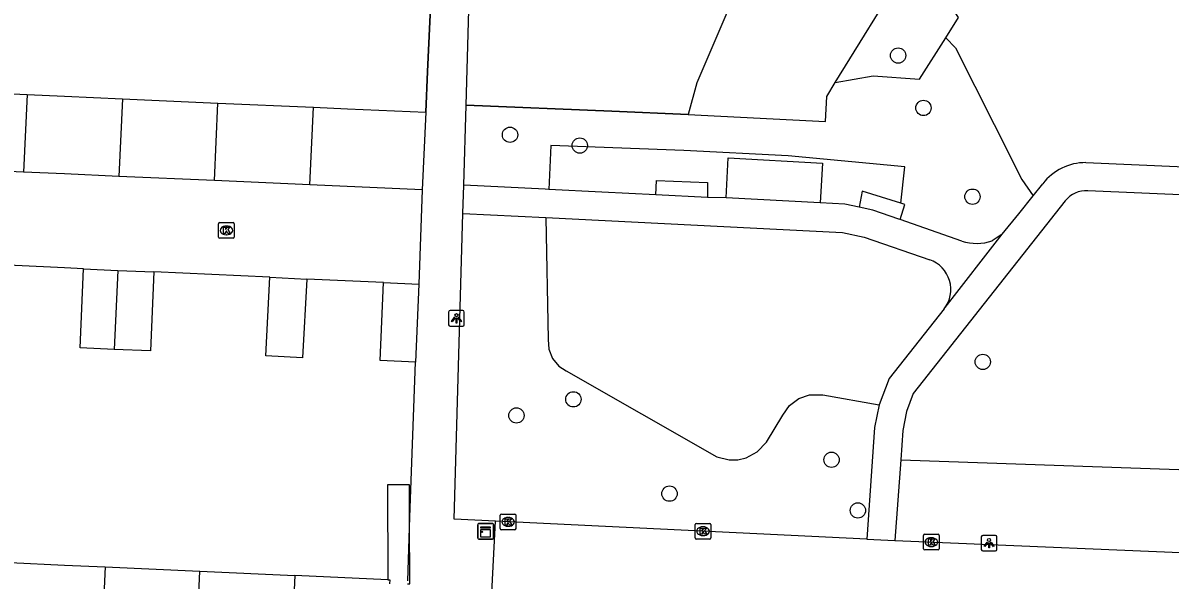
# Model space of a CAD drawing. Extents: x 161355 to 162026, y 386504 to 387459.
# Drawn here: x 161497.3 to 161570.5, y 386757 to 386792.5 of the extents above; entities that cross this region are included whole.
import ezdxf

# ---------------------------------------------------------------- set-up
doc = ezdxf.new("R2010")
doc.units = 0
for name, color, linetype in [('IMGEO_Boom', 7, 'Continuous'), ('IMGEO_Groenvoorziening', 7, 'Continuous'), ('IMGEO_Kast', 7, 'Continuous'), ('IMGEO_Kolk', 7, 'Continuous'), ('IMGEO_Lichtpunt', 7, 'Continuous'), ('IMGEO_Muur', 7, 'Continuous'), ('IMGEO_Pand', 7, 'Continuous'), ('IMGEO_Rijbaan_lokaal_open', 7, 'Continuous'), ('IMGEO_Voetpad_halfverhard', 7, 'Continuous'), ('IMGEO_Voetpad_open', 7, 'Continuous')]:
    doc.layers.add(name, color=color, linetype=linetype)

msp = doc.modelspace()

# ---------------------------------------------------------------- linework, layer by layer
at = {"layer": 'IMGEO_Boom'}
for centre in [(161553.167, 386790.442), (161554.781, 386787.096), (161528.413, 386785.383), (161532.864, 386784.7), (161557.908, 386781.436), (161558.567, 386770.897), (161532.454, 386768.506), (161528.823, 386767.477), (161548.919, 386764.649), (161538.585, 386762.488), (161550.598, 386761.418)]:
    msp.add_circle(centre, 0.489, dxfattribs=at)
at = {"layer": 'IMGEO_Groenvoorziening'}
for points in [[(161556.21, 386791.574), (161557.024, 386792.859), (161556.646, 386793.39)], [(161549.161, 386788.714), (161551.579, 386789.15), (161554.531, 386788.924), (161556.21, 386791.574)], [(161556.21, 386791.574), (161556.822, 386790.925), (161559.293, 386786.047), (161561.052, 386782.535), (161561.778, 386781.49)], [(161525.609, 386787.28), (161534.912, 386786.885), (161539.78, 386786.679)], [(161553.332, 386781.016), (161553.586, 386783.349), (161546.164, 386784.036), (161539.5, 386784.378), (161531.018, 386784.696), (161530.894, 386781.895)], [(161530.69, 386780.102), (161530.853, 386772.328), (161530.895, 386771.698), (161531.129, 386771.111), (161531.534, 386770.625), (161531.995, 386770.322), (161541.604, 386764.838), (161542.393, 386764.638), (161542.936, 386764.646), (161543.467, 386764.767), (161544.186, 386765.146), (161544.778, 386765.765), (161545.819, 386767.505), (161546.239, 386768.11), (161546.825, 386768.557), (161547.521, 386768.8), (161548.358, 386768.8), (161551.95, 386768.161)], [(161553.33, 386764.651), (161601.034, 386762.993), (161604.02, 386762.88)]]:
    msp.add_lwpolyline(points, dxfattribs=at)
at = {"layer": 'IMGEO_Kast'}
for p, q in [((161526.362, 386759.665), (161526.362, 386760.506)), ((161526.362, 386760.506), (161526.362, 386759.665)), ((161526.437, 386760.59), (161527.278, 386760.59)), ((161527.278, 386760.59), (161526.437, 386760.59)), ((161527.362, 386760.515), (161527.362, 386759.674)), ((161527.362, 386759.674), (161527.362, 386760.515)), ((161527.287, 386759.59), (161526.446, 386759.59)), ((161526.446, 386759.59), (161527.287, 386759.59))]:
    msp.add_line(p, q, dxfattribs=at)
for points in [[(161526.557, 386760.38), (161527.157, 386760.38), (161527.157, 386760.295), (161526.557, 386760.295), (161526.557, 386760.38)], [(161526.557, 386760.205), (161527.157, 386760.205), (161527.157, 386759.716), (161526.557, 386759.716), (161526.557, 386760.205)]]:
    msp.add_lwpolyline(points, dxfattribs=at)
msp.add_circle((161526.641, 386760.054), 0.0377, dxfattribs=at)
for centre, start, end in [((161526.44, 386760.512), 92.4484, 184.28452), ((161526.44, 386760.512), 92.4484, 184.28452), ((161527.284, 386760.512), 2.4484, 94.28452), ((161527.284, 386760.512), 2.4484, 94.28452), ((161526.44, 386759.668), 182.4484, 274.28452), ((161526.44, 386759.668), 182.4484, 274.28452), ((161527.284, 386759.668), 272.4484, 4.28452), ((161527.284, 386759.668), 272.4484, 4.28452)]:
    msp.add_arc(centre, 0.0779, start, end, dxfattribs=at)
at = {"layer": 'IMGEO_Kolk'}
for p, q in [((161509.828, 386778.857), (161509.828, 386779.709)), ((161509.903, 386779.783), (161510.755, 386779.783)), ((161510.316, 386779.563), (161510.341, 386779.563)), ((161510.829, 386779.709), (161510.829, 386778.857)), ((161510.755, 386778.783), (161509.903, 386778.783)), ((161510.339, 386779.003), (161510.314, 386779.003)), ((161527.794, 386760.262), (161527.794, 386761.114)), ((161527.869, 386761.188), (161528.721, 386761.188)), ((161528.282, 386760.968), (161528.307, 386760.968)), ((161528.795, 386761.114), (161528.795, 386760.262)), ((161528.721, 386760.188), (161527.869, 386760.188)), ((161528.305, 386760.408), (161528.28, 386760.408)), ((161540.224, 386759.667), (161540.224, 386760.519)), ((161540.299, 386760.593), (161541.151, 386760.593)), ((161540.712, 386760.373), (161540.737, 386760.373)), ((161541.225, 386760.519), (161541.225, 386759.667)), ((161541.151, 386759.593), (161540.299, 386759.593)), ((161540.735, 386759.813), (161540.71, 386759.813)), ((161554.787, 386758.97), (161554.787, 386759.822)), ((161554.862, 386759.896), (161555.714, 386759.896)), ((161555.275, 386759.676), (161555.3, 386759.676)), ((161555.788, 386759.822), (161555.788, 386758.97)), ((161555.714, 386758.896), (161554.862, 386758.896)), ((161555.298, 386759.116), (161555.273, 386759.116))]:
    msp.add_line(p, q, dxfattribs=at)
for points in [[(161509.828, 386778.857), (161509.828, 386779.709)], [(161509.903, 386779.783), (161510.755, 386779.783)], [(161510.149, 386779.483), (161510.272, 386779.483), (161510.272, 386779.332), (161510.402, 386779.483), (161510.566, 386779.483), (161510.42, 386779.332), (161510.573, 386779.083), (161510.421, 386779.083), (161510.336, 386779.247), (161510.272, 386779.18), (161510.272, 386779.083), (161510.149, 386779.083), (161510.149, 386779.483)], [(161510.829, 386779.709), (161510.829, 386778.857)], [(161510.755, 386778.783), (161509.903, 386778.783)], [(161527.794, 386760.262), (161527.794, 386761.114)], [(161527.869, 386761.188), (161528.721, 386761.188)], [(161528.115, 386760.888), (161528.238, 386760.888), (161528.238, 386760.737), (161528.368, 386760.888), (161528.532, 386760.888), (161528.386, 386760.737), (161528.539, 386760.488), (161528.387, 386760.488), (161528.302, 386760.652), (161528.238, 386760.585), (161528.238, 386760.488), (161528.115, 386760.488), (161528.115, 386760.888)], [(161528.795, 386761.114), (161528.795, 386760.262)], [(161528.721, 386760.188), (161527.869, 386760.188)], [(161540.224, 386759.667), (161540.224, 386760.519)], [(161540.299, 386760.593), (161541.151, 386760.593)], [(161540.545, 386760.293), (161540.668, 386760.293), (161540.668, 386760.142), (161540.798, 386760.293), (161540.962, 386760.293), (161540.816, 386760.142), (161540.969, 386759.893), (161540.817, 386759.893), (161540.732, 386760.057), (161540.668, 386759.99), (161540.668, 386759.893), (161540.545, 386759.893), (161540.545, 386760.293)], [(161541.225, 386760.519), (161541.225, 386759.667)], [(161541.151, 386759.593), (161540.299, 386759.593)], [(161554.787, 386758.97), (161554.787, 386759.822)], [(161554.862, 386759.896), (161555.714, 386759.896)], [(161555.108, 386759.596), (161555.231, 386759.596), (161555.231, 386759.445), (161555.361, 386759.596), (161555.525, 386759.596), (161555.379, 386759.445), (161555.532, 386759.196), (161555.38, 386759.196), (161555.295, 386759.36), (161555.231, 386759.293), (161555.231, 386759.196), (161555.108, 386759.196), (161555.108, 386759.596)], [(161555.788, 386759.822), (161555.788, 386758.97)], [(161555.714, 386758.896), (161554.862, 386758.896)]]:
    msp.add_lwpolyline(points, dxfattribs=at)
for centre, start, end in [((161509.905, 386779.707), 91.55205, 178.44795), ((161509.905, 386779.707), 91.55205, 178.44795), ((161510.753, 386779.707), 1.55205, 88.44795), ((161510.753, 386779.707), 1.55205, 88.44795), ((161509.905, 386778.859), 181.55205, 268.44795), ((161509.905, 386778.859), 181.55205, 268.44795), ((161510.753, 386778.859), 271.55205, 358.44795), ((161510.753, 386778.859), 271.55205, 358.44795), ((161527.871, 386761.112), 91.55205, 178.44795), ((161527.871, 386761.112), 91.55205, 178.44795), ((161528.719, 386761.112), 1.55205, 88.44795), ((161528.719, 386761.112), 1.55205, 88.44795), ((161527.871, 386760.264), 181.55205, 268.44795), ((161527.871, 386760.264), 181.55205, 268.44795), ((161528.719, 386760.264), 271.55205, 358.44795), ((161528.719, 386760.264), 271.55205, 358.44795), ((161540.301, 386760.517), 91.55205, 178.44795), ((161540.301, 386760.517), 91.55205, 178.44795), ((161541.149, 386760.517), 1.55205, 88.44795), ((161541.149, 386760.517), 1.55205, 88.44795), ((161540.301, 386759.669), 181.55205, 268.44795), ((161540.301, 386759.669), 181.55205, 268.44795), ((161541.149, 386759.669), 271.55205, 358.44795), ((161541.149, 386759.669), 271.55205, 358.44795), ((161554.864, 386759.82), 91.55205, 178.44795), ((161554.864, 386759.82), 91.55205, 178.44795), ((161555.712, 386759.82), 1.55205, 88.44795), ((161555.712, 386759.82), 1.55205, 88.44795), ((161554.864, 386758.972), 181.55205, 268.44795), ((161554.864, 386758.972), 181.55205, 268.44795), ((161555.712, 386758.972), 271.55205, 358.44795), ((161555.712, 386758.972), 271.55205, 358.44795)]:
    msp.add_arc(centre, 0.0765, start, end, dxfattribs=at)
for centre, major_axis, ratio, start_param, end_param in [((161510.315, 386779.283), (-0.387, 0.002), 0.722429, 4.712389, 7.853982), ((161510.34, 386779.283), (-0.39, 0.002), 0.717154, 1.570796, 4.712389), ((161528.281, 386760.688), (-0.387, 0.002), 0.722429, 4.712389, 7.853982), ((161528.306, 386760.688), (-0.39, 0.002), 0.717154, 1.570796, 4.712389), ((161540.711, 386760.093), (-0.387, 0.002), 0.722429, 4.712389, 7.853982), ((161540.736, 386760.093), (-0.39, 0.002), 0.717154, 1.570796, 4.712389), ((161555.274, 386759.396), (-0.387, 0.002), 0.722429, 4.712389, 7.853982), ((161555.299, 386759.396), (-0.39, 0.002), 0.717154, 1.570796, 4.712389)]:
    msp.add_ellipse(centre, major_axis=major_axis, ratio=ratio, start_param=start_param, end_param=end_param, dxfattribs=at)
at = {"layer": 'IMGEO_Lichtpunt'}
for p, q in [((161524.499, 386774.076), (161524.499, 386773.269)), ((161524.499, 386774.076), (161524.499, 386773.269)), ((161525.401, 386774.171), (161524.593, 386774.171)), ((161525.401, 386774.171), (161524.593, 386774.171)), ((161525.495, 386773.269), (161525.495, 386774.076)), ((161525.495, 386773.269), (161525.495, 386774.076)), ((161524.593, 386773.175), (161525.401, 386773.175)), ((161524.593, 386773.175), (161525.401, 386773.175)), ((161558.469, 386759.733), (161558.469, 386758.926)), ((161558.469, 386759.733), (161558.469, 386758.926)), ((161559.371, 386759.828), (161558.563, 386759.828)), ((161559.371, 386759.828), (161558.563, 386759.828)), ((161559.465, 386758.926), (161559.465, 386759.733)), ((161559.465, 386758.926), (161559.465, 386759.733)), ((161558.563, 386758.832), (161559.371, 386758.832)), ((161558.563, 386758.832), (161559.371, 386758.832))]:
    msp.add_line(p, q, dxfattribs=at)
for points in [[(161524.873, 386773.74), (161524.912, 386773.712), (161524.724, 386773.45), (161524.686, 386773.477), (161524.873, 386773.74)], [(161524.975, 386773.692), (161525.022, 386773.692), (161525.022, 386773.37), (161524.975, 386773.37), (161524.975, 386773.692)], [(161525.085, 386773.712), (161525.123, 386773.739), (161525.31, 386773.477), (161525.271, 386773.449), (161525.085, 386773.712)], [(161558.843, 386759.397), (161558.882, 386759.369), (161558.694, 386759.107), (161558.656, 386759.134), (161558.843, 386759.397)], [(161558.945, 386759.349), (161558.992, 386759.349), (161558.992, 386759.027), (161558.945, 386759.027), (161558.945, 386759.349)], [(161559.055, 386759.369), (161559.093, 386759.396), (161559.28, 386759.134), (161559.241, 386759.106), (161559.055, 386759.369)]]:
    msp.add_lwpolyline(points, dxfattribs=at)
for centre in [(161524.998, 386773.874), (161558.968, 386759.531)]:
    msp.add_circle(centre, 0.0994, dxfattribs=at)
for centre, start, end in [((161524.593, 386774.076), 90, 180), ((161524.593, 386774.076), 90, 180), ((161525.401, 386774.076), 0, 90), ((161525.401, 386774.076), 0, 90), ((161524.593, 386773.269), 180, 270), ((161524.593, 386773.269), 180, 270), ((161525.401, 386773.269), 270, 0), ((161525.401, 386773.269), 270, 360), ((161558.563, 386759.733), 90, 180), ((161558.563, 386759.733), 90, 180), ((161559.371, 386759.733), 0, 90), ((161559.371, 386759.733), 0, 90), ((161558.563, 386758.926), 180, 270), ((161558.563, 386758.926), 180, 270), ((161559.371, 386758.926), 270, 0), ((161559.371, 386758.926), 270, 360)]:
    msp.add_arc(centre, 0.0946, start, end, dxfattribs=at)
at = {"layer": 'IMGEO_Muur'}
for points in [[(161523.683, 386800.76), (161523.16, 386789.429)], [(161523.16, 386789.429), (161523.04, 386786.822)], [(161534.912, 386786.885), (161525.609, 386787.28)], [(161539.78, 386786.679), (161534.912, 386786.885)], [(161522.029, 386760.987), (161522.378, 386770.878)], [(161521.886, 386756.93), (161522.029, 386760.987)]]:
    msp.add_lwpolyline(points, dxfattribs=at)
at = {"layer": 'IMGEO_Pand'}
for points in [[(161527.591, 386801.86), (161532.242, 386800.025), (161537.909, 386797.788), (161539.231, 386801.019), (161544.538, 386798.555), (161540.338, 386788.7), (161539.78, 386786.679)], [(161549.161, 386788.714), (161553.55, 386795.838)], [(161539.78, 386786.679), (161548.538, 386786.235), (161548.617, 386787.831), (161549.161, 386788.714)], [(161491.556, 386788.223), (161497.613, 386787.953)], [(161497.613, 386787.953), (161497.384, 386783.002)], [(161497.613, 386787.953), (161500, 386787.847), (161503.701, 386787.682)], [(161503.701, 386787.682), (161503.472, 386782.73)], [(161503.701, 386787.682), (161509.789, 386787.411)], [(161509.559, 386782.459), (161509.789, 386787.411)], [(161509.789, 386787.411), (161515.877, 386787.14)], [(161515.648, 386782.188), (161515.877, 386787.14)], [(161515.877, 386787.14), (161518.045, 386787.044), (161523.04, 386786.822)], [(161523.04, 386786.822), (161522.82, 386781.869)], [(161542.198, 386781.366), (161542.336, 386783.905), (161548.341, 386783.578), (161548.203, 386781.039)], [(161497.384, 386783.002), (161491.336, 386783.271)], [(161503.472, 386782.73), (161500, 386782.885), (161497.384, 386783.002)], [(161509.559, 386782.459), (161503.472, 386782.73)], [(161515.648, 386782.188), (161509.559, 386782.459)], [(161522.82, 386781.869), (161515.648, 386782.188)], [(161548.203, 386781.039), (161542.198, 386781.366)], [(161503.168, 386771.694), (161501.001, 386771.787), (161501.218, 386776.826)], [(161501.218, 386776.826), (161503.399, 386776.732)], [(161503.399, 386776.732), (161503.168, 386771.694)], [(161505.693, 386776.634), (161505.476, 386771.594), (161503.168, 386771.694)], [(161503.399, 386776.732), (161505.693, 386776.634)], [(161515.447, 386776.175), (161515.182, 386771.152), (161512.83, 386771.276), (161513.094, 386776.299)], [(161513.094, 386776.299), (161515.447, 386776.175)], [(161522.378, 386770.878), (161520.133, 386770.976), (161520.351, 386775.954)], [(161520.351, 386775.954), (161522.596, 386775.856)], [(161522.596, 386775.856), (161522.378, 386770.878)], [(161522.012, 386760.509), (161522, 386763.049), (161520.597, 386763.043), (161520.627, 386756.988)], [(161521.879, 386756.736), (161522.03, 386756.737), (161522.029, 386756.995), (161522.012, 386760.509)], [(161496.531, 386758.095), (161500, 386757.936), (161502.585, 386757.817)], [(161502.585, 386757.817), (161502.225, 386750), (161502.21, 386749.668)], [(161502.585, 386757.817), (161508.639, 386757.539)], [(161508.264, 386749.39), (161508.292, 386750), (161508.639, 386757.539)], [(161508.639, 386757.539), (161514.692, 386757.261)], [(161514.692, 386757.261), (161514.359, 386750), (161514.318, 386749.112)], [(161520.627, 386756.988), (161514.692, 386757.261)], [(161520.627, 386756.988), (161520.739, 386756.983), (161520.727, 386756.73)]]:
    msp.add_lwpolyline(points, dxfattribs=at)
at = {"layer": 'IMGEO_Rijbaan_lokaal_open'}
for points in [[(161522.82, 386781.869), (161522.596, 386775.856)], [(161501.218, 386776.826), (161500, 386776.886), (161493.687, 386777.198)], [(161513.094, 386776.299), (161505.693, 386776.634)], [(161520.351, 386775.954), (161515.447, 386776.175)], [(161527.2, 386754.924), (161527.49, 386760.726)], [(161551.168, 386759.592), (161527.49, 386760.726)], [(161551.168, 386759.592), (161552.967, 386759.506)], [(161552.967, 386759.506), (161556.507, 386759.356), (161601.982, 386757.432), (161603.78, 386757.356), (161603.924, 386757.35)]]:
    msp.add_lwpolyline(points, dxfattribs=at)
at = {"layer": 'IMGEO_Voetpad_halfverhard'}
for points in [[(161565.143, 386783.608), (161581.175, 386782.917)], [(161530.894, 386781.895), (161530.652, 386781.907), (161525.461, 386782.166)], [(161561.778, 386781.49), (161562.4, 386782.262)], [(161537.722, 386781.554), (161534.276, 386781.726), (161530.894, 386781.895)], [(161542.198, 386781.366), (161541.003, 386781.39)], [(161559.802, 386779.034), (161560.855, 386780.343), (161561.778, 386781.49)], [(161604.645, 386780.086), (161604.609, 386780.087), (161601.807, 386780.204), (161600.675, 386780.277), (161565.267, 386781.801)], [(161550.677, 386780.757), (161549.769, 386780.952), (161548.203, 386781.039)], [(161563.825, 386781.163), (161554.126, 386768.876), (161553.698, 386767.729), (161553.462, 386766.528), (161553.33, 386764.651)], [(161525.41, 386780.366), (161530.69, 386780.102)], [(161530.69, 386780.102), (161549.625, 386779.157), (161550.995, 386778.857), (161555.183, 386777.409)], [(161557.233, 386778.604), (161553.287, 386779.969)], [(161556.099, 386774.279), (161556.177, 386774.358), (161559.802, 386779.034)], [(161559.802, 386779.034), (161559.163, 386778.617)], [(161556.099, 386774.279), (161552.592, 386769.838), (161551.95, 386768.161)], [(161551.95, 386768.161), (161551.67, 386766.718), (161551.168, 386759.592)], [(161553.33, 386764.651), (161552.967, 386759.506)]]:
    msp.add_lwpolyline(points, dxfattribs=at)
for centre, radius, start, end in [((161565.121, 386780.185), 3.423, 89.63294, 142.64176), ((161565.119, 386780.186), 1.621, 84.7721, 142.96103), ((161558.179, 386781.469), 3.017, 251.73103, 289.04082), ((161554.529, 386775.519), 2, 321.70535, 70.91906)]:
    msp.add_arc(centre, radius, start, end, dxfattribs=at)
at = {"layer": 'IMGEO_Voetpad_open'}
for points in [[(161523.04, 386786.822), (161523.16, 386789.429), (161523.683, 386800.76), (161523.839, 386804.137), (161524, 386811.032)], [(161525.609, 386787.28), (161525.827, 386794.893), (161525.875, 386796.561), (161526.575, 386798.723)], [(161525.461, 386782.166), (161525.609, 386787.28)], [(161525.41, 386780.366), (161525.461, 386782.166)], [(161537.722, 386781.554), (161537.757, 386782.459), (161541.009, 386782.335), (161541.003, 386781.39)], [(161541.003, 386781.39), (161537.722, 386781.554)], [(161553.332, 386781.016), (161550.88, 386781.795), (161550.677, 386780.757)], [(161553.287, 386779.969), (161553.221, 386779.992), (161551.546, 386780.571), (161550.677, 386780.757)], [(161553.287, 386779.969), (161553.589, 386780.935), (161553.332, 386781.016)], [(161527.49, 386760.726), (161524.849, 386760.852), (161525.41, 386780.366)], [(161522.012, 386760.509), (161522.029, 386760.987), (161522.378, 386770.878)]]:
    msp.add_lwpolyline(points, dxfattribs=at)

doc.saveas('drawing.dxf')
